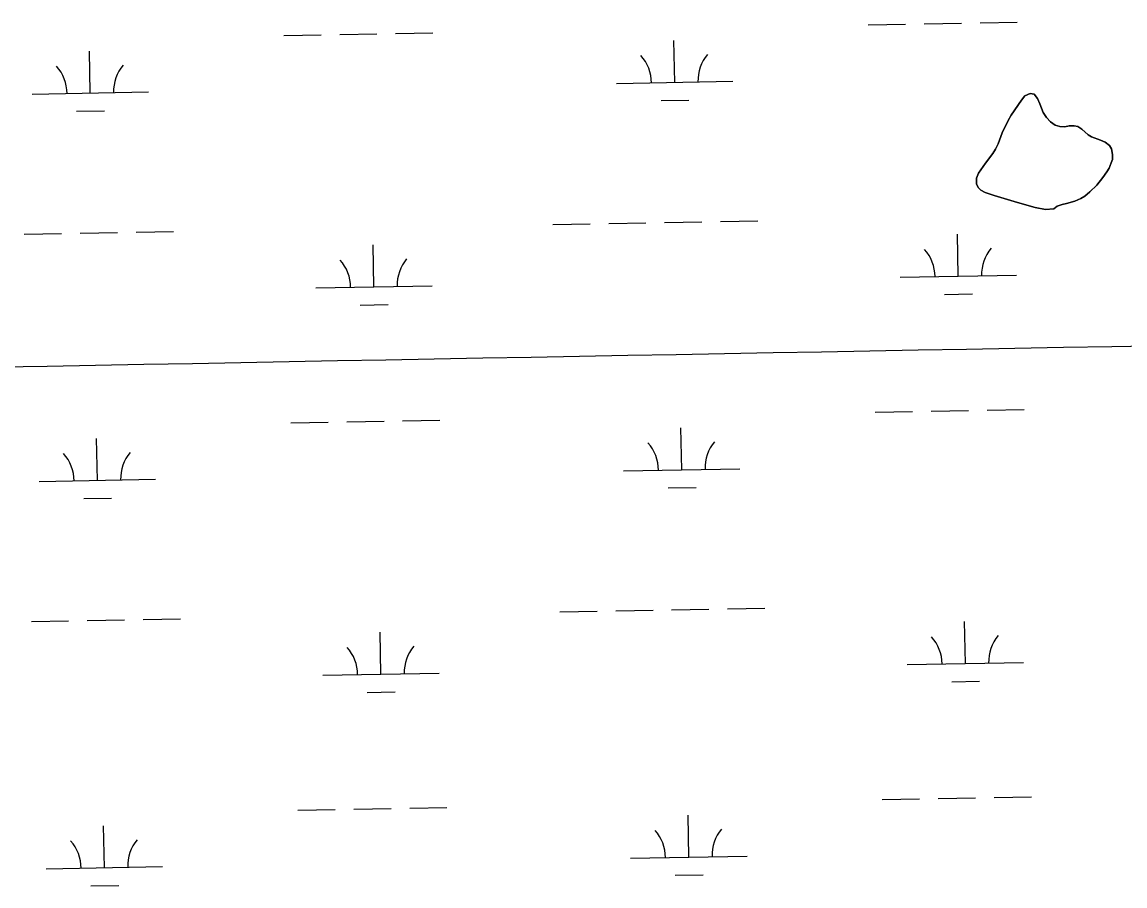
# Model space of a CAD drawing. Extents: x 3957609 to 3995875, y 234277 to 260273.
# Drawn here: x 3981710 to 3982657, y 248721 to 249463 of the extents above; entities that cross this region are included whole.
import ezdxf

# ---------------------------------------------------------------- set-up
doc = ezdxf.new("R2010")
doc.units = 0
for name, color, linetype in [('V-GRID-MAJR', 7, 'Continuous'), ('V-TOPO-SHOR', 7, 'Continuous'), ('V-WETL-SWMP', 7, 'Continuous')]:
    doc.layers.add(name, color=color, linetype=linetype)

msp = doc.modelspace()

# ---------------------------------------------------------------- linework, layer by layer
at = {"layer": 'V-GRID-MAJR'}
msp.add_spline([(3961703.892, 248787.859), (3967022.571, 248887.277), (3972341.236, 248987.469), (3977659.886, 249088.434), (3982978.522, 249190.173), (3988297.143, 249292.685), (3993615.748, 249395.971), (3993615.749, 249395.971)], degree=3, dxfattribs=at)
at = {"layer": 'V-TOPO-SHOR'}
msp.add_lwpolyline([(3982589.366, 249301.839), (3982580.347, 249303.469), (3982565.075, 249307.671), (3982545.137, 249313.699), (3982537.291, 249316.383), (3982533.798, 249318.522), (3982531.471, 249320.76), (3982529.892, 249323.846), (3982530.017, 249328.731), (3982531.731, 249332.864), (3982537.713, 249341.652), (3982544.013, 249350.014), (3982546.258, 249353.721), (3982548.611, 249358.277), (3982552.154, 249367.499), (3982557.186, 249378.098), (3982559.86, 249382.864), (3982568.511, 249395.676), (3982571.606, 249399.272), (3982575.968, 249401.273), (3982579.574, 249400.726), (3982582.427, 249397.105), (3982584.426, 249392.532), (3982587.263, 249385.088), (3982590.111, 249380.723), (3982593.599, 249376.994), (3982597.623, 249374.217), (3982601.545, 249372.927), (3982605.686, 249372.804), (3982609.619, 249373.635), (3982613.864, 249373.619), (3982617.049, 249372.97), (3982620.543, 249370.725), (3982625.937, 249365.925), (3982628.796, 249364.108), (3982636.538, 249361.317), (3982640.351, 249359.496), (3982644.269, 249356.612), (3982645.956, 249353.845), (3982646.892, 249349.063), (3982646.767, 249344.818), (3982645.694, 249341.744), (3982643.765, 249337.398), (3982641.84, 249334.009), (3982638.424, 249329.138), (3982633.302, 249322.788), (3982627.332, 249317.08), (3982622.963, 249313.381), (3982619.664, 249311.376), (3982614.452, 249309.062), (3982607.118, 249306.969), (3982603.503, 249306.133), (3982599.356, 249304.769), (3982596.374, 249302.34), (3982589.366, 249301.839)], dxfattribs=at)
at = {"layer": 'V-WETL-SWMP'}
for p, q in [((3982437.004, 249460.42), (3982468.999, 249461.001)), ((3982484.996, 249461.292), (3982516.991, 249461.874)), ((3982532.988, 249462.165), (3982564.983, 249462.747)), ((3981935.179, 249451.295), (3981967.174, 249451.877)), ((3981983.171, 249452.168), (3982015.166, 249452.749)), ((3982031.163, 249453.04), (3982063.158, 249453.622)), ((3982270.812, 249410.96), (3982270.157, 249446.954)), ((3981768.987, 249401.835), (3981768.332, 249437.829)), ((3982220.82, 249410.051), (3982320.804, 249411.869)), ((3981718.995, 249400.926), (3981818.979, 249402.744)), ((3982259.094, 249395.313), (3982283.09, 249395.75)), ((3981757.269, 249386.189), (3981781.265, 249386.625)), ((3982166.168, 249288.966), (3982198.163, 249289.548)), ((3982214.161, 249289.839), (3982246.155, 249290.421)), ((3982262.153, 249290.712), (3982294.147, 249291.293)), ((3982310.145, 249291.584), (3982342.139, 249292.166)), ((3981712.336, 249280.714), (3981744.33, 249281.296)), ((3981760.328, 249281.587), (3981792.322, 249282.169)), ((3981808.32, 249282.46), (3981840.314, 249283.041)), ((3982514.35, 249244.547), (3982513.695, 249280.541)), ((3982012.525, 249235.422), (3982011.87, 249271.416)), ((3982464.358, 249243.638), (3982564.341, 249245.456)), ((3981962.533, 249234.513), (3982062.516, 249236.331)), ((3982502.632, 249228.9), (3982526.628, 249229.337)), ((3982000.807, 249219.776), (3982024.803, 249220.212)), ((3982443.052, 249127.8), (3982475.047, 249128.381)), ((3982491.044, 249128.672), (3982523.039, 249129.254)), ((3982539.036, 249129.545), (3982571.031, 249130.127)), ((3981941.227, 249118.675), (3981973.222, 249119.257)), ((3981989.219, 249119.547), (3982021.214, 249120.129)), ((3982037.211, 249120.42), (3982069.206, 249121.002)), ((3982276.86, 249078.34), (3982276.206, 249114.334)), ((3981775.035, 249069.215), (3981774.38, 249105.209)), ((3982226.868, 249077.431), (3982326.852, 249079.249)), ((3981725.043, 249068.306), (3981825.027, 249070.124)), ((3982265.143, 249062.693), (3982289.139, 249063.13)), ((3981763.317, 249053.569), (3981787.313, 249054.005)), ((3982172.217, 248956.346), (3982204.211, 248956.928)), ((3982220.209, 248957.219), (3982252.203, 248957.801)), ((3982268.201, 248958.092), (3982300.195, 248958.673)), ((3982316.193, 248958.964), (3982348.187, 248959.546)), ((3981718.384, 248948.094), (3981750.378, 248948.676)), ((3981766.376, 248948.967), (3981798.37, 248949.549)), ((3981814.368, 248949.84), (3981846.362, 248950.421)), ((3982520.398, 248911.927), (3982519.743, 248947.921)), ((3982018.573, 248902.802), (3982017.918, 248938.796)), ((3982470.406, 248911.018), (3982570.389, 248912.836)), ((3981968.581, 248901.893), (3982068.564, 248903.711)), ((3982508.68, 248896.28), (3982532.676, 248896.717)), ((3982006.855, 248887.156), (3982030.851, 248887.592)), ((3982449.1, 248795.18), (3982481.095, 248795.761)), ((3982497.092, 248796.052), (3982529.087, 248796.634)), ((3982545.084, 248796.925), (3982577.079, 248797.507)), ((3981947.275, 248786.055), (3981979.27, 248786.637)), ((3981995.267, 248786.927), (3982027.262, 248787.509)), ((3982043.259, 248787.8), (3982075.254, 248788.382)), ((3982282.908, 248745.72), (3982282.254, 248781.714)), ((3981781.083, 248736.595), (3981780.429, 248772.589)), ((3982232.916, 248744.811), (3982332.9, 248746.629)), ((3981731.091, 248735.686), (3981831.075, 248737.504)), ((3982271.191, 248730.073), (3982295.187, 248730.51)), ((3981769.366, 248720.949), (3981793.362, 248721.385))]:
    msp.add_line(p, q, dxfattribs=at)
msp.add_lwpolyline([(3982589.365, 249301.838), (3982596.375, 249302.341), (3982599.357, 249304.77), (3982603.504, 249306.134), (3982607.117, 249306.969), (3982614.452, 249309.062), (3982619.664, 249311.377), (3982622.963, 249313.381), (3982627.332, 249317.079), (3982633.301, 249322.788), (3982638.423, 249329.138), (3982641.84, 249334.008), (3982643.765, 249337.398), (3982645.694, 249341.743), (3982646.768, 249344.818), (3982646.892, 249349.064), (3982645.956, 249353.846), (3982644.268, 249356.613), (3982640.351, 249359.496), (3982636.537, 249361.317), (3982628.797, 249364.109), (3982625.938, 249365.925), (3982620.542, 249370.725), (3982617.048, 249372.969), (3982613.865, 249373.619), (3982609.618, 249373.636), (3982605.686, 249372.803), (3982601.546, 249372.926), (3982597.623, 249374.216), (3982593.6, 249376.993), (3982590.111, 249380.723), (3982587.262, 249385.088), (3982584.426, 249392.532), (3982582.427, 249397.105), (3982579.575, 249400.727), (3982575.967, 249401.273), (3982571.606, 249399.273), (3982568.512, 249395.676), (3982559.86, 249382.864), (3982557.186, 249378.097), (3982552.153, 249367.5), (3982548.611, 249358.277), (3982546.257, 249353.721), (3982544.012, 249350.014), (3982537.714, 249341.652), (3982531.732, 249332.864), (3982530.017, 249328.73), (3982529.891, 249323.846), (3982531.471, 249320.761), (3982533.797, 249318.522), (3982537.292, 249316.384), (3982545.138, 249313.698), (3982565.075, 249307.671), (3982580.347, 249303.468)], close=True, dxfattribs=at)
for centre, start, end in [((3982215.569, 249410.43), 0.269879, 41.813537), ((3982326.037, 249412.439), 140.269876, 181.813534), ((3981713.744, 249401.306), 0.269879, 41.813537), ((3981824.212, 249403.314), 140.269876, 181.813534), ((3982459.107, 249244.017), 0.269879, 41.813537), ((3982569.575, 249246.026), 140.269876, 181.813534), ((3981957.282, 249234.893), 0.269879, 41.813537), ((3982067.75, 249236.901), 140.269876, 181.813534), ((3982221.618, 249077.81), 0.269879, 41.813537), ((3982332.085, 249079.819), 140.269876, 181.813534), ((3981719.792, 249068.686), 0.269879, 41.813537), ((3981830.26, 249070.694), 140.269876, 181.813534), ((3982465.155, 248911.397), 0.269879, 41.813537), ((3982575.623, 248913.406), 140.269876, 181.813534), ((3981963.33, 248902.273), 0.269879, 41.813537), ((3982073.798, 248904.281), 140.269876, 181.813534), ((3982227.666, 248745.19), 0.269879, 41.813537), ((3982338.133, 248747.199), 140.269876, 181.813534), ((3981725.841, 248736.066), 0.269879, 41.813537), ((3981836.308, 248738.074), 140.269876, 181.813534)]:
    msp.add_arc(centre, 35.246, start, end, dxfattribs=at)

doc.saveas('drawing.dxf')
